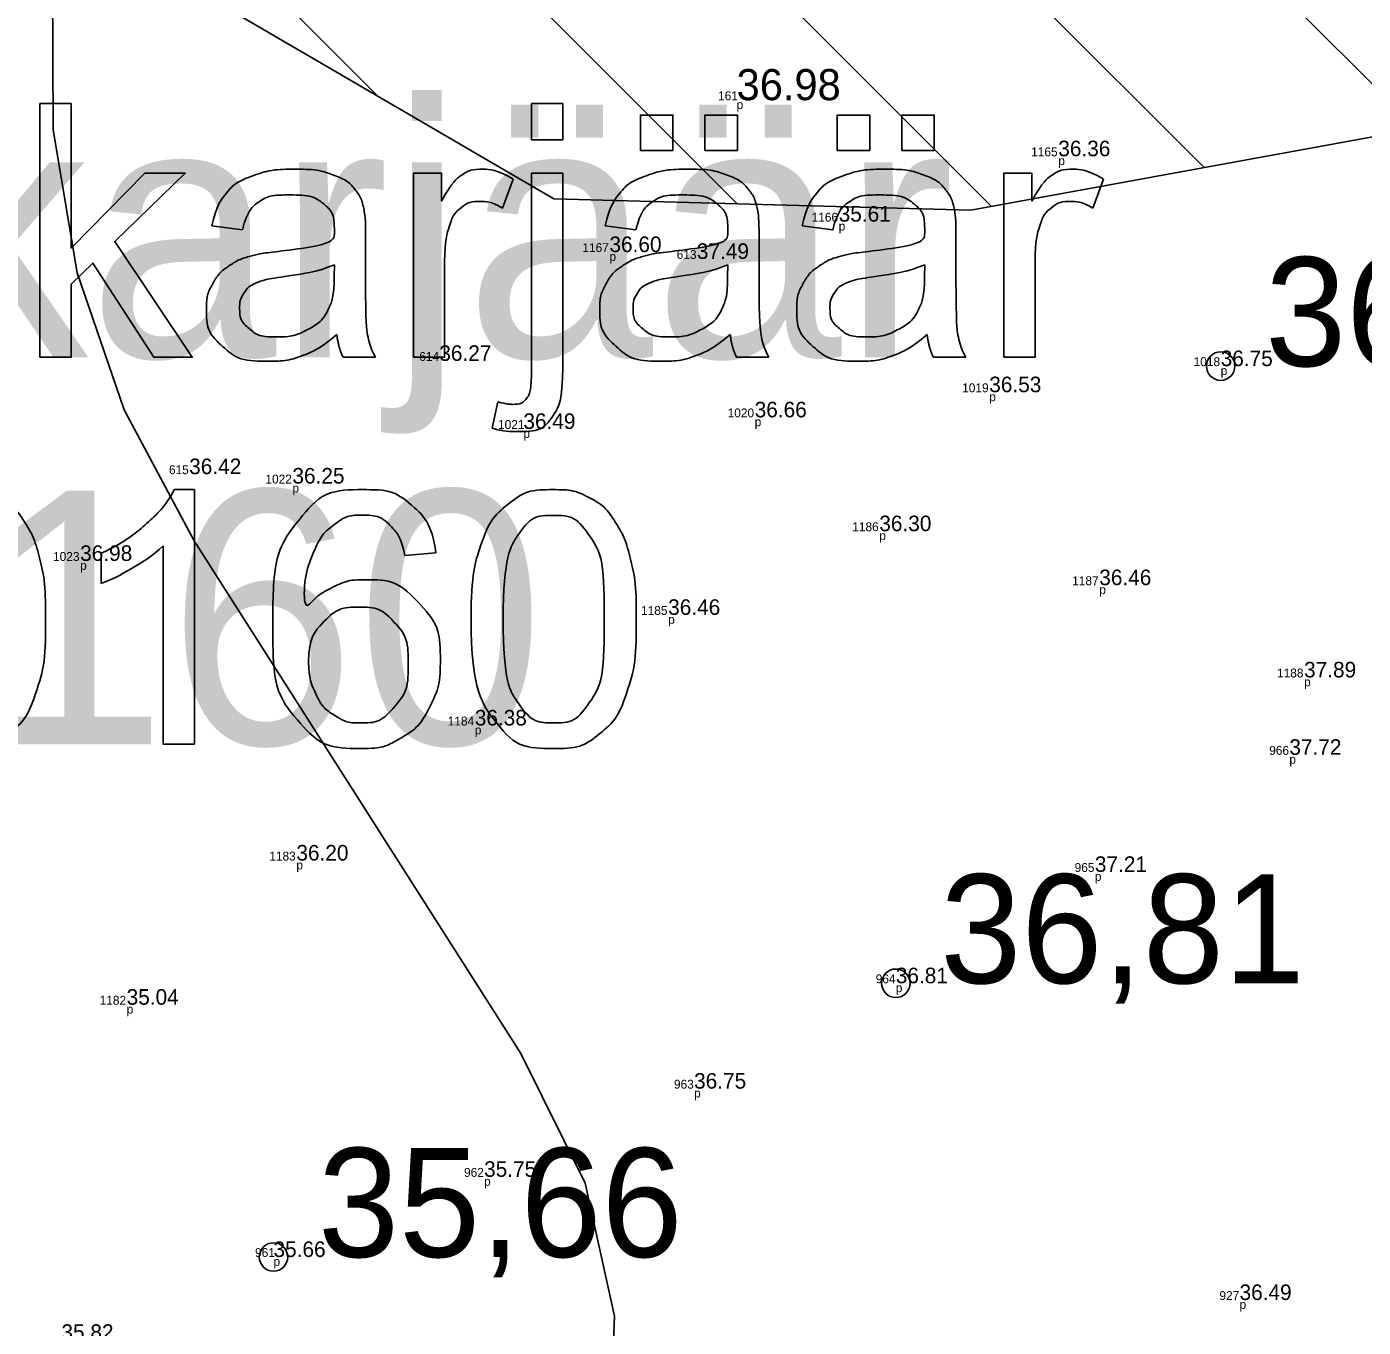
# Model space of a CAD drawing. Extents: x 700746 to 706058, y 6570320 to 6580460.
# Drawn here: x 702930.53 to 702960.58, y 6577214.62 to 6577243.85 of the extents above; entities that cross this region are included whole.
import ezdxf

# ---------------------------------------------------------------- set-up
doc = ezdxf.new("R2010")
doc.units = 0
for name, color, linetype in [('Kaevandatud ala', 7, 'Continuous'), ('kataster', 7, 'Continuous'), ('Kataster tekst', 7, 'Continuous'), ('KORGUS-EH2000', 7, 'Continuous'), ('Lamami horisontaal_EH2000', 7, 'Continuous'), ('MOOTKOOD', 7, 'Continuous'), ('MOOTKORG-EH2000', 7, 'Continuous'), ('MOOTNR', 7, 'Continuous')]:
    doc.layers.add(name, color=color, linetype=linetype)

msp = doc.modelspace()

# ---------------------------------------------------------------- linework, layer by layer
at = {"layer": 'Kaevandatud ala'}
for p, q in [((702885.692, 6577317.651), (702961.786, 6577241.557)), ((702883.741, 6577313.945), (702957.002, 6577240.684)), ((702883.182, 6577308.847), (702952.218, 6577239.811)), ((702881.984, 6577304.388), (702946.502, 6577239.87)), ((702881.203, 6577299.512), (702938.426, 6577242.289))]:
    msp.add_line(p, q, dxfattribs=at)
msp.add_lwpolyline([(702883.006, 6577287.683), (702888.247, 6577285.595), (702892.428, 6577282.254), (702897.16, 6577280.37), (702901.941, 6577277.664), (702901.603, 6577275.308), (702911.185, 6577268.859), (702910.984, 6577262.539), (702910.646, 6577251.884), (702919.266, 6577249.854), (702923.239, 6577243.427), (702932.999, 6577245.456), (702942.381, 6577239.981), (702951.761, 6577239.728), (702966.129, 6577242.349), (702973.059, 6577233.977), (702979.82, 6577236.43), (702989.2, 6577237.36), (702992.919, 6577234.147), (702996.289, 6577226.894), (703003.652, 6577221.631), (703013.709, 6577214.443)], dxfattribs=at)
at = {"layer": 'kataster'}
for points in [[(702930.831, 6577236.421), (702930.831, 6577242.121), (702931.53, 6577242.121), (702931.53, 6577238.873), (702933.189, 6577240.553), (702934.095, 6577240.553), (702932.516, 6577239.018), (702934.255, 6577236.421), (702933.392, 6577236.421), (702932.019, 6577238.534), (702931.53, 6577238.059), (702931.53, 6577236.421), (702930.831, 6577236.421)], [(702941.884, 6577241.309), (702941.884, 6577242.121), (702942.584, 6577242.121), (702942.584, 6577241.309), (702941.884, 6577241.309)], [(702944.33, 6577241.066), (702944.33, 6577241.861), (702945.06, 6577241.861), (702945.06, 6577241.066), (702944.33, 6577241.066)], [(702945.781, 6577241.066), (702945.781, 6577241.861), (702946.511, 6577241.861), (702946.511, 6577241.066), (702945.781, 6577241.066)], [(702948.757, 6577241.066), (702948.757, 6577241.861), (702949.487, 6577241.861), (702949.487, 6577241.066), (702948.757, 6577241.066)], [(702950.208, 6577241.066), (702950.208, 6577241.861), (702950.938, 6577241.861), (702950.938, 6577241.066), (702950.208, 6577241.066)], [(702939.23, 6577236.421), (702939.23, 6577240.553), (702939.86, 6577240.553), (702939.86, 6577239.927)], [(702941.472, 6577240.421), (702941.227, 6577239.773)], [(702941.884, 6577236.213), (702941.884, 6577240.553), (702942.584, 6577240.553), (702942.584, 6577236.199)], [(702952.502, 6577236.421), (702952.502, 6577240.553), (702953.132, 6577240.553), (702953.132, 6577239.927)], [(702954.744, 6577240.421), (702954.499, 6577239.773)], [(702935.381, 6577239.28), (702934.694, 6577239.371)], [(702944.226, 6577239.28), (702943.54, 6577239.371)], [(702948.653, 6577239.28), (702947.967, 6577239.371)], [(702938.152, 6577239.085), (702938.152, 6577238.152)], [(702946.998, 6577239.085), (702946.998, 6577238.152)], [(702951.425, 6577239.085), (702951.425, 6577238.152)], [(702939.929, 6577238.585), (702939.929, 6577236.421), (702939.23, 6577236.421)], [(702953.202, 6577238.585), (702953.202, 6577236.421), (702952.502, 6577236.421)], [(702937.445, 6577238.237), (702937.449, 6577238.494)], [(702946.29, 6577238.237), (702946.294, 6577238.494)], [(702950.717, 6577238.237), (702950.721, 6577238.494)], [(702938.374, 6577236.421), (702937.644, 6577236.421)], [(702947.219, 6577236.421), (702946.49, 6577236.421)], [(702951.647, 6577236.421), (702950.917, 6577236.421)], [(702940.998, 6577234.822), (702941.127, 6577235.416)], [(702933.851, 6577233.444), (702934.302, 6577233.444), (702934.302, 6577227.722)], [(702932.203, 6577231.337), (702932.203, 6577232.014)], [(702934.302, 6577227.722), (702933.602, 6577227.722), (702933.602, 6577232.181)], [(702939.732, 6577232.024), (702939.037, 6577231.967)]]:
    msp.add_lwpolyline(points, dxfattribs=at)
for points, degree in [([(702934.694, 6577239.371), (702934.788, 6577239.811), (702935.001, 6577240.082), (702935.215, 6577240.352), (702935.619, 6577240.498), (702936.023, 6577240.644), (702936.555, 6577240.644), (702937.084, 6577240.644), (702937.414, 6577240.52), (702937.744, 6577240.395), (702937.9, 6577240.207), (702938.055, 6577240.018), (702938.118, 6577239.73), (702938.152, 6577239.551), (702938.152, 6577239.085)], 3), ([(702939.86, 6577239.927), (702940.101, 6577240.365), (702940.305, 6577240.505), (702940.508, 6577240.644), (702940.753, 6577240.644), (702941.107, 6577240.644), (702941.472, 6577240.421)], 3), ([(702943.54, 6577239.371), (702943.633, 6577239.811), (702943.847, 6577240.082), (702944.06, 6577240.352), (702944.464, 6577240.498), (702944.869, 6577240.644), (702945.401, 6577240.644), (702945.929, 6577240.644), (702946.26, 6577240.52), (702946.59, 6577240.395), (702946.745, 6577240.207), (702946.901, 6577240.018), (702946.963, 6577239.73), (702946.998, 6577239.551), (702946.998, 6577239.085)], 3), ([(702947.967, 6577239.371), (702948.06, 6577239.811), (702948.274, 6577240.082), (702948.487, 6577240.352), (702948.891, 6577240.498), (702949.296, 6577240.644), (702949.828, 6577240.644), (702950.356, 6577240.644), (702950.687, 6577240.52), (702951.017, 6577240.395), (702951.172, 6577240.207), (702951.328, 6577240.018), (702951.39, 6577239.73), (702951.425, 6577239.551), (702951.425, 6577239.085)], 3), ([(702953.132, 6577239.927), (702953.373, 6577240.365), (702953.577, 6577240.505), (702953.781, 6577240.644), (702954.026, 6577240.644), (702954.379, 6577240.644), (702954.744, 6577240.421)], 3), ([(702937.505, 6577236.93), (702937.115, 6577236.601), (702936.755, 6577236.466), (702936.396, 6577236.33), (702935.984, 6577236.33), (702935.303, 6577236.33), (702934.938, 6577236.662), (702934.573, 6577236.994), (702934.573, 6577237.511), (702934.573, 6577237.814), (702934.711, 6577238.064), (702934.849, 6577238.315), (702935.072, 6577238.466), (702935.295, 6577238.618), (702935.575, 6577238.695), (702935.781, 6577238.75), (702936.197, 6577238.8), (702937.044, 6577238.901), (702937.445, 6577239.041), (702937.449, 6577239.185), (702937.449, 6577239.224), (702937.449, 6577239.653), (702937.251, 6577239.829), (702936.983, 6577240.066), (702936.455, 6577240.066), (702935.963, 6577240.066), (702935.728, 6577239.893), (702935.493, 6577239.72), (702935.381, 6577239.28)], 3), ([(702946.351, 6577236.93), (702945.96, 6577236.601), (702945.6, 6577236.466), (702945.241, 6577236.33), (702944.829, 6577236.33), (702944.149, 6577236.33), (702943.783, 6577236.662), (702943.418, 6577236.994), (702943.418, 6577237.511), (702943.418, 6577237.814), (702943.556, 6577238.064), (702943.694, 6577238.315), (702943.917, 6577238.466), (702944.141, 6577238.618), (702944.421, 6577238.695), (702944.627, 6577238.75), (702945.043, 6577238.8), (702945.89, 6577238.901), (702946.29, 6577239.041), (702946.294, 6577239.185), (702946.294, 6577239.224), (702946.294, 6577239.653), (702946.096, 6577239.829), (702945.828, 6577240.066), (702945.301, 6577240.066), (702944.808, 6577240.066), (702944.573, 6577239.893), (702944.339, 6577239.72), (702944.226, 6577239.28)], 3), ([(702950.778, 6577236.93), (702950.387, 6577236.601), (702950.028, 6577236.466), (702949.668, 6577236.33), (702949.256, 6577236.33), (702948.576, 6577236.33), (702948.21, 6577236.662), (702947.845, 6577236.994), (702947.845, 6577237.511), (702947.845, 6577237.814), (702947.983, 6577238.064), (702948.121, 6577238.315), (702948.344, 6577238.466), (702948.568, 6577238.618), (702948.848, 6577238.695), (702949.054, 6577238.75), (702949.47, 6577238.8), (702950.317, 6577238.901), (702950.717, 6577239.041), (702950.721, 6577239.185), (702950.721, 6577239.224), (702950.721, 6577239.653), (702950.523, 6577239.829), (702950.256, 6577240.066), (702949.728, 6577240.066), (702949.235, 6577240.066), (702949, 6577239.893), (702948.766, 6577239.72), (702948.653, 6577239.28)], 3), ([(702941.227, 6577239.773), (702940.971, 6577239.923), (702940.716, 6577239.923), (702940.487, 6577239.923), (702940.306, 6577239.785), (702940.124, 6577239.647), (702940.046, 6577239.402), (702939.929, 6577239.028), (702939.929, 6577238.585)], 3), ([(702954.499, 6577239.773), (702954.244, 6577239.923), (702953.988, 6577239.923), (702953.76, 6577239.923), (702953.578, 6577239.785), (702953.396, 6577239.647), (702953.318, 6577239.402), (702953.202, 6577239.028), (702953.202, 6577238.585)], 3), ([(702937.449, 6577238.494), (702937.067, 6577238.338), (702936.304, 6577238.229), (702935.872, 6577238.167), (702935.693, 6577238.09), (702935.514, 6577238.012), (702935.417, 6577237.862), (702935.32, 6577237.713), (702935.32, 6577237.53), (702935.32, 6577237.25), (702935.532, 6577237.064), (702935.743, 6577236.878), (702936.151, 6577236.878), (702936.555, 6577236.878), (702936.87, 6577237.054), (702937.185, 6577237.231), (702937.332, 6577237.538), (702937.445, 6577237.775), (702937.445, 6577238.237)], 3), ([(702946.294, 6577238.494), (702945.913, 6577238.338), (702945.15, 6577238.229), (702944.718, 6577238.167), (702944.539, 6577238.09), (702944.36, 6577238.012), (702944.263, 6577237.862), (702944.165, 6577237.713), (702944.165, 6577237.53), (702944.165, 6577237.25), (702944.377, 6577237.064), (702944.589, 6577236.878), (702944.997, 6577236.878), (702945.401, 6577236.878), (702945.715, 6577237.054), (702946.03, 6577237.231), (702946.178, 6577237.538), (702946.29, 6577237.775), (702946.29, 6577238.237)], 3), ([(702950.721, 6577238.494), (702950.34, 6577238.338), (702949.577, 6577238.229), (702949.145, 6577238.167), (702948.966, 6577238.09), (702948.787, 6577238.012), (702948.69, 6577237.862), (702948.592, 6577237.713), (702948.592, 6577237.53), (702948.592, 6577237.25), (702948.804, 6577237.064), (702949.016, 6577236.878), (702949.424, 6577236.878), (702949.828, 6577236.878), (702950.142, 6577237.054), (702950.457, 6577237.231), (702950.605, 6577237.538), (702950.717, 6577237.775), (702950.717, 6577238.237)], 3), ([(702938.152, 6577238.152), (702938.152, 6577237.177), (702938.197, 6577236.918), (702938.242, 6577236.659), (702938.374, 6577236.421)], 3), ([(702946.998, 6577238.152), (702946.998, 6577237.177), (702947.043, 6577236.918), (702947.087, 6577236.659), (702947.219, 6577236.421)], 3), ([(702951.425, 6577238.152), (702951.425, 6577237.177), (702951.47, 6577236.918), (702951.514, 6577236.659), (702951.647, 6577236.421)], 3), ([(702937.644, 6577236.421), (702937.536, 6577236.639), (702937.505, 6577236.93)], 2), ([(702946.49, 6577236.421), (702946.381, 6577236.639), (702946.351, 6577236.93)], 2), ([(702950.917, 6577236.421), (702950.809, 6577236.639), (702950.778, 6577236.93)], 2), ([(702942.584, 6577236.199), (702942.584, 6577235.437), (702942.385, 6577235.137), (702942.133, 6577234.749), (702941.546, 6577234.749), (702941.262, 6577234.749), (702940.998, 6577234.822)], 3), ([(702941.127, 6577235.416), (702941.337, 6577235.361), (702941.459, 6577235.361), (702941.673, 6577235.361), (702941.779, 6577235.503), (702941.884, 6577235.645), (702941.884, 6577236.213)], 3), ([(702927.242, 6577230.534), (702927.242, 6577231.544), (702927.45, 6577232.161), (702927.658, 6577232.778), (702928.067, 6577233.111), (702928.477, 6577233.444), (702929.099, 6577233.444), (702929.558, 6577233.444), (702929.904, 6577233.26), (702930.251, 6577233.075), (702930.476, 6577232.727), (702930.7, 6577232.379), (702930.828, 6577231.88), (702930.956, 6577231.381), (702930.956, 6577230.534), (702930.956, 6577229.531), (702930.75, 6577228.914), (702930.544, 6577228.297), (702930.135, 6577227.962), (702929.725, 6577227.627), (702929.099, 6577227.627), (702928.275, 6577227.627), (702927.805, 6577228.215), (702927.242, 6577228.929), (702927.242, 6577230.534)], 3), ([(702932.203, 6577232.014), (702932.79, 6577232.29), (702933.229, 6577232.682), (702933.668, 6577233.075), (702933.851, 6577233.444)], 3), ([(702939.037, 6577231.967), (702938.944, 6577232.382), (702938.772, 6577232.57), (702938.487, 6577232.871), (702938.07, 6577232.871), (702937.735, 6577232.871), (702937.48, 6577232.684), (702937.15, 6577232.443), (702936.959, 6577231.98), (702936.768, 6577231.517), (702936.761, 6577230.661), (702937.014, 6577231.046), (702937.38, 6577231.233), (702937.746, 6577231.42), (702938.146, 6577231.42), (702938.847, 6577231.42), (702939.34, 6577230.905), (702939.832, 6577230.39), (702939.832, 6577229.574), (702939.832, 6577229.038), (702939.601, 6577228.577), (702939.369, 6577228.117), (702938.964, 6577227.872), (702938.56, 6577227.627), (702938.046, 6577227.627), (702937.171, 6577227.627), (702936.618, 6577228.27), (702936.065, 6577228.913), (702936.065, 6577230.39), (702936.065, 6577232.041), (702936.677, 6577232.791), (702937.21, 6577233.444), (702938.113, 6577233.444), (702938.786, 6577233.444), (702939.216, 6577233.067), (702939.647, 6577232.689), (702939.732, 6577232.024)], 3), ([(702940.523, 6577230.534), (702940.523, 6577231.544), (702940.731, 6577232.161), (702940.939, 6577232.778), (702941.349, 6577233.111), (702941.759, 6577233.444), (702942.38, 6577233.444), (702942.839, 6577233.444), (702943.186, 6577233.26), (702943.533, 6577233.075), (702943.757, 6577232.727), (702943.981, 6577232.379), (702944.109, 6577231.88), (702944.237, 6577231.381), (702944.237, 6577230.534), (702944.237, 6577229.531), (702944.032, 6577228.914), (702943.826, 6577228.297), (702943.416, 6577227.962), (702943.006, 6577227.627), (702942.38, 6577227.627), (702941.556, 6577227.627), (702941.086, 6577228.215), (702940.523, 6577228.929), (702940.523, 6577230.534)], 3), ([(702941.244, 6577230.533), (702941.244, 6577229.128), (702941.572, 6577228.664), (702941.899, 6577228.2), (702942.38, 6577228.2), (702942.861, 6577228.2), (702943.189, 6577228.666), (702943.516, 6577229.131), (702943.516, 6577230.533), (702943.516, 6577231.941), (702943.189, 6577232.404), (702942.862, 6577232.866), (702942.372, 6577232.866), (702941.892, 6577232.866), (702941.604, 6577232.458), (702941.244, 6577231.937), (702941.244, 6577230.533)], 3), ([(702933.602, 6577232.181), (702933.35, 6577231.94), (702932.94, 6577231.699), (702932.53, 6577231.458), (702932.203, 6577231.337)], 3), ([(702936.869, 6577229.57), (702936.869, 6577229.208), (702937.023, 6577228.877), (702937.176, 6577228.547), (702937.451, 6577228.373), (702937.726, 6577228.2), (702938.031, 6577228.2), (702938.476, 6577228.2), (702938.793, 6577228.558), (702939.111, 6577228.916), (702939.111, 6577229.531), (702939.111, 6577230.122), (702938.797, 6577230.462), (702938.484, 6577230.803), (702938.004, 6577230.803), (702937.53, 6577230.803), (702937.199, 6577230.462), (702936.869, 6577230.122), (702936.869, 6577229.57)], 3)]:
    msp.add_open_spline(points, degree=degree, dxfattribs=at)
at = {"layer": 'KORGUS-EH2000'}
for centre in [(702957.376, 6577236.22), (702950.072, 6577222.351), (702936.081, 6577216.199)]:
    msp.add_circle(centre, 0.32, dxfattribs=at)
at = {"layer": 'Lamami horisontaal_EH2000'}
msp.add_lwpolyline([(702932.405, 6577263.326), (702931.109, 6577244.87), (702931.129, 6577241.529), (702931.668, 6577238.319), (702932.725, 6577235.241), (702934.301, 6577232.295), (702941.641, 6577220.773), (702943.085, 6577217.857), (702943.748, 6577214.871), (702943.63, 6577211.814), (702942.73, 6577208.687), (702934.144, 6577187.653), (702933.703, 6577186.313), (702933.466, 6577184.952), (702933.433, 6577183.572), (702933.604, 6577182.172), (702934.697, 6577176.53), (702934.948, 6577175.117), (702935.156, 6577173.698), (702935.321, 6577172.273), (702935.442, 6577170.843), (702935.626, 6577168.205)], dxfattribs=at)

# ---------------------------------------------------------------- texts
at = {"layer": 'Kataster tekst'}
for s, p in [('Pannjärve liivakarjäär', (702878.524, 6577236.421)), ('22901:001:0160', (702887.072, 6577227.722))]:
    msp.add_text(s, height=5.7, dxfattribs=at).set_placement(p)
at = {"layer": 'KORGUS-EH2000'}
for s, p in [('36,75', (702958.376, 6577236.22)), ('36,81', (702951.072, 6577222.351)), ('35,66', (702937.081, 6577216.199))]:
    msp.add_text(s, height=2.45, dxfattribs=at).set_placement(p)
at = {"layer": 'MOOTKOOD'}
for p in [(702946.492, 6577241.996), (702953.725, 6577240.736), (702948.788, 6577239.267), (702943.634, 6577238.583), (702957.376, 6577236.02), (702952.173, 6577235.433), (702946.899, 6577234.869), (702941.699, 6577234.608), (702936.506, 6577233.381), (702949.701, 6577232.31), (702931.734, 6577231.642), (702954.646, 6577231.097), (702944.954, 6577230.429), (702959.251, 6577229.024), (702940.606, 6577227.944), (702958.92, 6577227.285), (702936.595, 6577224.909), (702954.547, 6577224.653), (702950.072, 6577222.151), (702932.779, 6577221.669), (702945.537, 6577219.783), (702940.816, 6577217.801), (702936.081, 6577215.999), (702957.8, 6577215.033)]:
    msp.add_text('p', height=0.2, dxfattribs=at).set_placement(p)
at = {"layer": 'MOOTKORG-EH2000'}
for s, height, p in [('36.98', 0.7, (702946.492, 6577242.196)), ('36.36', 0.35, (702953.725, 6577240.936)), ('35.61', 0.35, (702948.788, 6577239.467)), ('36.60', 0.35, (702943.634, 6577238.783)), ('37.49', 0.35, (702945.599, 6577238.629)), ('36.27', 0.35, (702939.809, 6577236.337)), ('36.75', 0.35, (702957.376, 6577236.22)), ('36.53', 0.35, (702952.173, 6577235.633)), ('36.66', 0.35, (702946.899, 6577235.069)), ('36.49', 0.35, (702941.699, 6577234.808)), ('36.42', 0.35, (702934.185, 6577233.792)), ('36.25', 0.35, (702936.506, 6577233.581)), ('36.30', 0.35, (702949.701, 6577232.51)), ('36.98', 0.35, (702931.734, 6577231.842)), ('36.46', 0.35, (702954.646, 6577231.297)), ('36.46', 0.35, (702944.954, 6577230.629)), ('37.89', 0.35, (702959.251, 6577229.224)), ('36.38', 0.35, (702940.606, 6577228.144)), ('37.72', 0.35, (702958.92, 6577227.485)), ('36.20', 0.35, (702936.595, 6577225.109)), ('37.21', 0.35, (702954.547, 6577224.853)), ('36.81', 0.35, (702950.072, 6577222.351)), ('35.04', 0.35, (702932.779, 6577221.869)), ('36.75', 0.35, (702945.537, 6577219.983)), ('35.75', 0.35, (702940.816, 6577218.001)), ('35.66', 0.35, (702936.081, 6577216.199)), ('36.49', 0.35, (702957.8, 6577215.233)), ('35.82', 0.35, (702931.313, 6577214.337))]:
    msp.add_text(s, height=height, dxfattribs=at).set_placement(p)
at = {"layer": 'MOOTNR'}
for s, p in [('161', (702946.077, 6577242.196)), ('1165', (702953.115, 6577240.936)), ('1166', (702948.179, 6577239.467)), ('1167', (702943.025, 6577238.783)), ('613', (702945.146, 6577238.629)), ('614', (702939.357, 6577236.337)), ('1018', (702956.767, 6577236.22)), ('1019', (702951.564, 6577235.633)), ('1020', (702946.291, 6577235.069)), ('1021', (702941.129, 6577234.808)), ('615', (702933.73, 6577233.792)), ('1022', (702935.899, 6577233.581)), ('1186', (702949.092, 6577232.51)), ('1023', (702931.125, 6577231.842)), ('1187', (702954.037, 6577231.297)), ('1185', (702944.344, 6577230.629)), ('1188', (702958.642, 6577229.224)), ('1184', (702939.998, 6577228.144)), ('966', (702958.467, 6577227.485)), ('1183', (702935.986, 6577225.109)), ('965', (702954.092, 6577224.853)), ('964', (702949.62, 6577222.351)), ('1182', (702932.172, 6577221.869)), ('963', (702945.084, 6577219.983)), ('962', (702940.365, 6577218.001)), ('961', (702935.666, 6577216.199)), ('927', (702957.347, 6577215.233))]:
    msp.add_text(s, height=0.2, dxfattribs=at).set_placement(p)

doc.saveas('drawing.dxf')
